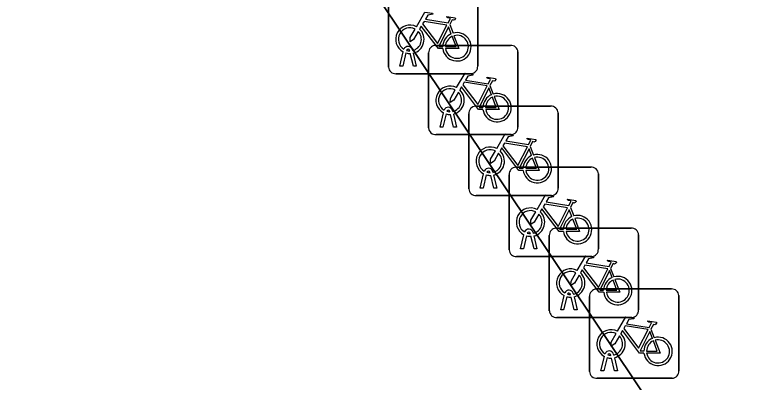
# Model space of a CAD drawing. Extents: x 161087 to 161926, y 382572 to 383873.
# Drawn here: x 161732.38 to 161740.55, y 383032.06 to 383036.17 of the extents above; entities that cross this region are included whole.
import ezdxf

# ---------------------------------------------------------------- set-up
doc = ezdxf.new("R2010")
doc.units = 0
for name, color, linetype in [('IMGEO_Fietsenrek', 7, 'Continuous'), ('IMGEO_Pand', 7, 'Continuous'), ('IMGEO_Voetpad_open', 7, 'Continuous')]:
    doc.layers.add(name, color=color, linetype=linetype)

msp = doc.modelspace()

# ---------------------------------------------------------------- linework, layer by layer
at = {"layer": 'IMGEO_Fietsenrek'}
for p, q in [((161736.5625, 383035.5859), (161736.5625, 383036.4268)), ((161736.5625, 383036.4268), (161736.5625, 383035.5859)), ((161737.5615, 383036.4361), (161737.5615, 383035.5952)), ((161737.5615, 383035.5952), (161737.5615, 383036.4361)), ((161737.2492, 383036.0602), (161737.2855, 383035.965)), ((161737.0869, 383035.8285), (161737.9278, 383035.8285)), ((161737.9278, 383035.8285), (161737.0869, 383035.8285)), ((161736.6895, 383035.5953), (161736.7278, 383035.7553)), ((161736.7582, 383035.7431), (161736.7229, 383035.5953)), ((161736.7999, 383035.7669), (161736.7989, 383035.7712)), ((161736.841, 383035.5953), (161736.8071, 383035.737)), ((161736.8306, 383035.7784), (161736.8324, 383035.7705)), ((161736.8394, 383035.7413), (161736.8744, 383035.5953)), ((161737.0125, 383034.9039), (161737.0125, 383035.7448)), ((161737.0125, 383035.7448), (161737.0125, 383034.9039)), ((161738.0115, 383035.7541), (161738.0115, 383034.9132)), ((161738.0115, 383034.9132), (161738.0115, 383035.7541)), ((161736.7229, 383035.5953), (161736.6895, 383035.5953)), ((161736.8744, 383035.5953), (161736.841, 383035.5953)), ((161737.4871, 383035.5115), (161736.6462, 383035.5115)), ((161736.6462, 383035.5115), (161737.4871, 383035.5115)), ((161737.6992, 383035.3782), (161737.7355, 383035.283)), ((161737.5369, 383035.1465), (161738.3778, 383035.1465)), ((161738.3778, 383035.1465), (161737.5369, 383035.1465)), ((161737.1395, 383034.9133), (161737.1778, 383035.0733)), ((161737.2082, 383035.0611), (161737.1729, 383034.9133)), ((161737.2499, 383035.0849), (161737.2489, 383035.0892)), ((161737.2806, 383035.0964), (161737.2824, 383035.0885)), ((161737.4625, 383034.2219), (161737.4625, 383035.0628)), ((161737.4625, 383035.0628), (161737.4625, 383034.2219)), ((161738.4615, 383035.0721), (161738.4615, 383034.2312)), ((161738.4615, 383034.2312), (161738.4615, 383035.0721)), ((161737.291, 383034.9133), (161737.2571, 383035.055)), ((161737.2894, 383035.0593), (161737.3244, 383034.9133)), ((161737.1729, 383034.9133), (161737.1395, 383034.9133)), ((161737.3244, 383034.9133), (161737.291, 383034.9133)), ((161737.9371, 383034.8295), (161737.0962, 383034.8295)), ((161737.0962, 383034.8295), (161737.9371, 383034.8295)), ((161738.1492, 383034.6962), (161738.1855, 383034.601)), ((161737.7306, 383034.4144), (161737.7324, 383034.4065)), ((161737.9879, 383034.4645), (161738.8288, 383034.4645)), ((161738.8288, 383034.4645), (161737.9879, 383034.4645)), ((161737.5895, 383034.2313), (161737.6278, 383034.3913)), ((161737.6582, 383034.3791), (161737.6229, 383034.2313)), ((161737.6999, 383034.4029), (161737.6989, 383034.4072)), ((161737.741, 383034.2313), (161737.7071, 383034.373)), ((161737.7394, 383034.3773), (161737.7744, 383034.2313)), ((161737.9135, 383033.5399), (161737.9135, 383034.3808)), ((161737.9135, 383034.3808), (161737.9135, 383033.5399)), ((161738.9125, 383034.3901), (161738.9125, 383033.5492)), ((161738.9125, 383033.5492), (161738.9125, 383034.3901)), ((161737.6229, 383034.2313), (161737.5895, 383034.2313)), ((161737.7744, 383034.2313), (161737.741, 383034.2313)), ((161738.3871, 383034.1475), (161737.5462, 383034.1475)), ((161737.5462, 383034.1475), (161738.3871, 383034.1475)), ((161738.6002, 383034.0142), (161738.6365, 383033.919)), ((161738.4379, 383033.7825), (161739.2788, 383033.7825)), ((161739.2788, 383033.7825), (161738.4379, 383033.7825)), ((161738.0405, 383033.5493), (161738.0788, 383033.7093)), ((161738.1092, 383033.6971), (161738.0739, 383033.5493)), ((161738.1509, 383033.7209), (161738.1499, 383033.7252)), ((161738.192, 383033.5493), (161738.1581, 383033.691)), ((161738.1816, 383033.7324), (161738.1834, 383033.7245)), ((161738.1904, 383033.6953), (161738.2254, 383033.5493)), ((161738.3635, 383032.8579), (161738.3635, 383033.6988)), ((161738.3635, 383033.6988), (161738.3635, 383032.8579)), ((161739.3625, 383033.7081), (161739.3625, 383032.8672)), ((161739.3625, 383032.8672), (161739.3625, 383033.7081)), ((161738.0739, 383033.5493), (161738.0405, 383033.5493)), ((161738.2254, 383033.5493), (161738.192, 383033.5493)), ((161738.8381, 383033.4655), (161737.9972, 383033.4655)), ((161737.9972, 383033.4655), (161738.8381, 383033.4655)), ((161739.0502, 383033.3322), (161739.0865, 383033.237)), ((161738.8889, 383033.1015), (161739.7298, 383033.1015)), ((161739.7298, 383033.1015), (161738.8889, 383033.1015)), ((161738.4905, 383032.8673), (161738.5288, 383033.0273)), ((161738.6009, 383033.0389), (161738.5999, 383033.0432)), ((161738.6316, 383033.0504), (161738.6334, 383033.0425)), ((161739.8135, 383033.0271), (161739.8135, 383032.1862)), ((161739.8135, 383032.1862), (161739.8135, 383033.0271)), ((161738.5592, 383033.0151), (161738.5239, 383032.8673)), ((161738.642, 383032.8673), (161738.6081, 383033.009)), ((161738.6404, 383033.0133), (161738.6754, 383032.8673)), ((161738.8145, 383032.1769), (161738.8145, 383033.0178)), ((161738.8145, 383033.0178), (161738.8145, 383032.1769)), ((161738.5239, 383032.8673), (161738.4905, 383032.8673)), ((161738.6754, 383032.8673), (161738.642, 383032.8673)), ((161739.2881, 383032.7835), (161738.4472, 383032.7835)), ((161738.4472, 383032.7835), (161739.2881, 383032.7835)), ((161739.5012, 383032.6512), (161739.5375, 383032.556)), ((161739.0826, 383032.3694), (161739.0844, 383032.3615)), ((161738.9415, 383032.1863), (161738.9798, 383032.3463)), ((161739.0102, 383032.3341), (161738.9749, 383032.1863)), ((161739.0519, 383032.3579), (161739.0509, 383032.3622)), ((161739.093, 383032.1863), (161739.0591, 383032.328)), ((161739.0914, 383032.3323), (161739.1264, 383032.1863)), ((161738.9749, 383032.1863), (161738.9415, 383032.1863)), ((161739.1264, 383032.1863), (161739.093, 383032.1863)), ((161739.7391, 383032.1025), (161738.8982, 383032.1025)), ((161738.8982, 383032.1025), (161739.7391, 383032.1025))]:
    msp.add_line(p, q, dxfattribs=at)
for points in [[(161736.8751, 383036.0372), (161736.9698, 383036.2007), (161737.056, 383036.1869), (161737.0577, 383036.1782), (161737.0016, 383036.1673), (161736.9754, 383036.122), (161737.2306, 383036.0812)], [(161737.2306, 383036.0812), (161737.2556, 383036.13), (161737.2505, 383036.134), (161737.2273, 383036.1377), (161737.2146, 383036.1452), (161737.2136, 383036.1483), (161737.2158, 383036.1529), (161737.3106, 383036.1378), (161737.3129, 383036.1275), (161737.3035, 383036.1151), (161737.2911, 383036.1087), (161737.2766, 383036.1149), (161737.2492, 383036.0602)], [(161737.1708, 383035.7925), (161737.1211, 383035.7926), (161736.9304, 383036.0443), (161736.9114, 383036.0115)], [(161737.2177, 383036.056), (161736.9609, 383036.097), (161736.9442, 383036.0682), (161737.1112, 383035.8479), (161737.2177, 383036.056)], [(161736.8958, 383035.9847), (161736.8442, 383035.8955), (161736.8043, 383035.8695), (161736.8055, 383035.917), (161736.86, 383036.0112)], [(161737.2657, 383035.958), (161737.2364, 383036.0348), (161737.127, 383035.8167), (161737.1697, 383035.8166)], [(161737.1997, 383035.8165), (161737.3196, 383035.8163), (161737.2764, 383035.9299)], [(161737.2962, 383035.9368), (161737.3512, 383035.7922), (161737.2011, 383035.7925)], [(161737.3251, 383035.3552), (161737.4198, 383035.5187), (161737.506, 383035.5049), (161737.5077, 383035.4962), (161737.4516, 383035.4853), (161737.4254, 383035.44), (161737.6806, 383035.3992)], [(161737.6806, 383035.3992), (161737.7056, 383035.448), (161737.7005, 383035.452), (161737.6773, 383035.4557), (161737.6646, 383035.4632), (161737.6636, 383035.4663), (161737.6658, 383035.4709), (161737.7606, 383035.4558), (161737.7629, 383035.4455), (161737.7535, 383035.4331), (161737.7411, 383035.4267), (161737.7266, 383035.4329), (161737.6992, 383035.3782)], [(161737.6677, 383035.374), (161737.4109, 383035.415), (161737.3942, 383035.3862), (161737.5612, 383035.1659), (161737.6677, 383035.374)], [(161737.3458, 383035.3027), (161737.2942, 383035.2135), (161737.2543, 383035.1875), (161737.2555, 383035.235), (161737.31, 383035.3292)], [(161737.6208, 383035.1105), (161737.5711, 383035.1106), (161737.3804, 383035.3623), (161737.3614, 383035.3295)], [(161737.7157, 383035.276), (161737.6864, 383035.3528), (161737.577, 383035.1347), (161737.6197, 383035.1346)], [(161737.6497, 383035.1345), (161737.7696, 383035.1343), (161737.7264, 383035.2479)], [(161737.7462, 383035.2548), (161737.8012, 383035.1102), (161737.6511, 383035.1105)], [(161737.7751, 383034.6732), (161737.8698, 383034.8367), (161737.956, 383034.8229), (161737.9577, 383034.8142), (161737.9016, 383034.8033), (161737.8754, 383034.758), (161738.1306, 383034.7172)], [(161738.1306, 383034.7172), (161738.1556, 383034.766), (161738.1505, 383034.77), (161738.1273, 383034.7737), (161738.1146, 383034.7812), (161738.1136, 383034.7843), (161738.1158, 383034.7889), (161738.2106, 383034.7738), (161738.2129, 383034.7635), (161738.2035, 383034.7511), (161738.1911, 383034.7447), (161738.1766, 383034.7509), (161738.1492, 383034.6962)], [(161738.0708, 383034.4285), (161738.0211, 383034.4286), (161737.8304, 383034.6803), (161737.8114, 383034.6475)], [(161738.1177, 383034.692), (161737.8609, 383034.733), (161737.8442, 383034.7042), (161738.0112, 383034.4839), (161738.1177, 383034.692)], [(161738.1657, 383034.594), (161738.1364, 383034.6708), (161738.027, 383034.4527), (161738.0697, 383034.4526)], [(161737.7958, 383034.6207), (161737.7442, 383034.5315), (161737.7043, 383034.5055), (161737.7055, 383034.553), (161737.76, 383034.6472)], [(161738.1962, 383034.5728), (161738.2512, 383034.4282), (161738.1011, 383034.4285)], [(161738.0997, 383034.4525), (161738.2196, 383034.4523), (161738.1764, 383034.5659)], [(161738.2261, 383033.9912), (161738.3208, 383034.1547), (161738.407, 383034.1409), (161738.4087, 383034.1322), (161738.3526, 383034.1213), (161738.3264, 383034.076), (161738.5816, 383034.0352)], [(161738.5816, 383034.0352), (161738.6066, 383034.084), (161738.6015, 383034.088), (161738.5783, 383034.0917), (161738.5656, 383034.0992), (161738.5646, 383034.1023), (161738.5668, 383034.1069), (161738.6616, 383034.0918), (161738.6639, 383034.0815), (161738.6545, 383034.0691), (161738.6421, 383034.0627), (161738.6276, 383034.0689), (161738.6002, 383034.0142)], [(161738.5687, 383034.01), (161738.3119, 383034.051), (161738.2952, 383034.0222), (161738.4622, 383033.8019), (161738.5687, 383034.01)], [(161738.2468, 383033.9387), (161738.1952, 383033.8495), (161738.1553, 383033.8235), (161738.1565, 383033.871), (161738.211, 383033.9652)], [(161738.5218, 383033.7465), (161738.4721, 383033.7466), (161738.2814, 383033.9983), (161738.2624, 383033.9655)], [(161738.6167, 383033.912), (161738.5874, 383033.9888), (161738.478, 383033.7707), (161738.5207, 383033.7706)], [(161738.5507, 383033.7705), (161738.6706, 383033.7703), (161738.6274, 383033.8839)], [(161738.6472, 383033.8908), (161738.7022, 383033.7462), (161738.5521, 383033.7465)], [(161738.6761, 383033.3092), (161738.7708, 383033.4727), (161738.857, 383033.4589), (161738.8587, 383033.4502), (161738.8026, 383033.4393), (161738.7764, 383033.394), (161739.0316, 383033.3532)], [(161739.0187, 383033.328), (161738.7619, 383033.369), (161738.7452, 383033.3402), (161738.9122, 383033.1199), (161739.0187, 383033.328)], [(161739.0316, 383033.3532), (161739.0566, 383033.402), (161739.0515, 383033.406), (161739.0283, 383033.4097), (161739.0156, 383033.4172), (161739.0146, 383033.4203), (161739.0168, 383033.4249), (161739.1116, 383033.4098), (161739.1139, 383033.3995), (161739.1045, 383033.3871), (161739.0921, 383033.3807), (161739.0776, 383033.3869), (161739.0502, 383033.3322)], [(161738.6968, 383033.2567), (161738.6452, 383033.1675), (161738.6053, 383033.1415), (161738.6065, 383033.189), (161738.661, 383033.2832)], [(161738.9718, 383033.0645), (161738.9221, 383033.0646), (161738.7314, 383033.3163), (161738.7124, 383033.2835)], [(161739.0667, 383033.23), (161739.0374, 383033.3068), (161738.928, 383033.0887), (161738.9707, 383033.0886)], [(161739.0007, 383033.0885), (161739.1206, 383033.0883), (161739.0774, 383033.2019)], [(161739.0972, 383033.2088), (161739.1522, 383033.0642), (161739.0021, 383033.0645)], [(161739.1271, 383032.6282), (161739.2218, 383032.7917), (161739.308, 383032.7779), (161739.3097, 383032.7692), (161739.2536, 383032.7583), (161739.2274, 383032.713), (161739.4826, 383032.6722)], [(161739.4826, 383032.6722), (161739.5076, 383032.721), (161739.5025, 383032.725), (161739.4793, 383032.7287), (161739.4666, 383032.7362), (161739.4656, 383032.7393), (161739.4678, 383032.7439), (161739.5626, 383032.7288), (161739.5649, 383032.7185), (161739.5555, 383032.7061), (161739.5431, 383032.6997), (161739.5286, 383032.7059), (161739.5012, 383032.6512)], [(161739.4228, 383032.3835), (161739.3731, 383032.3836), (161739.1824, 383032.6353), (161739.1634, 383032.6025)], [(161739.4697, 383032.647), (161739.2129, 383032.688), (161739.1962, 383032.6592), (161739.3632, 383032.4389), (161739.4697, 383032.647)], [(161739.5177, 383032.549), (161739.4884, 383032.6258), (161739.379, 383032.4077), (161739.4217, 383032.4076)], [(161739.1478, 383032.5757), (161739.0962, 383032.4865), (161739.0563, 383032.4605), (161739.0575, 383032.508), (161739.112, 383032.6022)], [(161739.4517, 383032.4075), (161739.5716, 383032.4073), (161739.5284, 383032.5209)], [(161739.5482, 383032.5278), (161739.6032, 383032.3832), (161739.4531, 383032.3835)]]:
    msp.add_lwpolyline(points, dxfattribs=at)
for centre, radius, start, end in [((161736.8021, 383035.8959), 0.159, 62.67661, 242.13685), ((161736.8021, 383035.8959), 0.129, 63.31916, 238.90302), ((161736.8021, 383035.8959), 0.129, 283.60429, 43.43025), ((161736.8021, 383035.8959), 0.159, 283.5766, 46.60424), ((161737.3287, 383035.8119), 0.159, 187.0065, 105.77075), ((161737.3287, 383035.8119), 0.159, 113.3408, 178.32165), ((161737.3287, 383035.8119), 0.129, 113.92302, 177.95563), ((161737.3287, 383035.8119), 0.129, 188.67146, 104.58832), ((161736.7819, 383035.7673), 0.0499, 12.8025, 158.69338), ((161737.0902, 383035.7506), 0.0779, 92.4484, 184.28452), ((161737.0902, 383035.7506), 0.0779, 92.4484, 184.28452), ((161737.9336, 383035.7508), 0.0779, 2.4484, 94.28452), ((161737.9336, 383035.7508), 0.0779, 2.4484, 94.28452), ((161736.8021, 383035.8959), 0.159, 253.99666, 271.78671), ((161736.7819, 383035.7673), 0.0174, 12.8025, 163.45023), ((161736.8021, 383035.8959), 0.129, 253.41502, 269.02044), ((161736.6404, 383035.5892), 0.0779, 182.4484, 274.28452), ((161736.6404, 383035.5892), 0.0779, 182.4484, 274.28452), ((161737.4838, 383035.5894), 0.0779, 272.4484, 4.28452), ((161737.4838, 383035.5894), 0.0779, 272.4484, 4.28452), ((161737.2521, 383035.2139), 0.159, 62.67661, 242.13685), ((161737.2521, 383035.2139), 0.129, 63.31916, 238.90302), ((161737.2521, 383035.2139), 0.159, 283.5766, 46.60424), ((161737.2521, 383035.2139), 0.129, 283.60429, 43.43025), ((161737.7787, 383035.1299), 0.159, 113.3408, 178.32165), ((161737.7787, 383035.1299), 0.159, 187.0065, 105.77075), ((161737.7787, 383035.1299), 0.129, 113.92302, 177.95563), ((161737.7787, 383035.1299), 0.129, 188.67146, 104.58832), ((161737.5402, 383035.0686), 0.0779, 92.4484, 184.28452), ((161737.5402, 383035.0686), 0.0779, 92.4484, 184.28452), ((161738.3836, 383035.0688), 0.0779, 2.4484, 94.28452), ((161738.3836, 383035.0688), 0.0779, 2.4484, 94.28452), ((161737.2319, 383035.0853), 0.0499, 12.8025, 158.69338), ((161737.2521, 383035.2139), 0.159, 253.99666, 271.78671), ((161737.2319, 383035.0853), 0.0174, 12.8025, 163.45023), ((161737.2521, 383035.2139), 0.129, 253.41502, 269.02044), ((161737.0904, 383034.9072), 0.0779, 182.4484, 274.28452), ((161737.0904, 383034.9072), 0.0779, 182.4484, 274.28452), ((161737.9338, 383034.9074), 0.0779, 272.4484, 4.28452), ((161737.9338, 383034.9074), 0.0779, 272.4484, 4.28452), ((161737.7021, 383034.5319), 0.159, 62.67661, 242.13685), ((161737.7021, 383034.5319), 0.129, 63.31916, 238.90302), ((161737.7021, 383034.5319), 0.129, 283.60429, 43.43025), ((161737.7021, 383034.5319), 0.159, 283.5766, 46.60424), ((161738.2287, 383034.4479), 0.159, 113.3408, 178.32165), ((161738.2287, 383034.4479), 0.159, 187.0065, 105.77075), ((161738.2287, 383034.4479), 0.129, 188.67146, 104.58832), ((161738.2287, 383034.4479), 0.129, 113.92302, 177.95563), ((161737.6819, 383034.4033), 0.0499, 12.8025, 158.69338), ((161737.6819, 383034.4033), 0.0174, 12.8025, 163.45023), ((161737.7021, 383034.5319), 0.129, 253.41502, 269.02044), ((161737.9912, 383034.3866), 0.0779, 92.4484, 184.28452), ((161737.9912, 383034.3866), 0.0779, 92.4484, 184.28452), ((161738.8346, 383034.3868), 0.0779, 2.4484, 94.28452), ((161738.8346, 383034.3868), 0.0779, 2.4484, 94.28452), ((161737.7021, 383034.5319), 0.159, 253.99666, 271.78671), ((161737.5404, 383034.2252), 0.0779, 182.4484, 274.28452), ((161737.5404, 383034.2252), 0.0779, 182.4484, 274.28452), ((161738.3838, 383034.2254), 0.0779, 272.4484, 4.28452), ((161738.3838, 383034.2254), 0.0779, 272.4484, 4.28452), ((161738.1531, 383033.8499), 0.159, 62.67661, 242.13685), ((161738.1531, 383033.8499), 0.129, 63.31916, 238.90302), ((161738.1531, 383033.8499), 0.129, 283.60429, 43.43025), ((161738.1531, 383033.8499), 0.159, 283.5766, 46.60424), ((161738.6797, 383033.7659), 0.159, 187.0065, 105.77075), ((161738.6797, 383033.7659), 0.159, 113.3408, 178.32165), ((161738.6797, 383033.7659), 0.129, 113.92302, 177.95563), ((161738.6797, 383033.7659), 0.129, 188.67146, 104.58832), ((161738.1329, 383033.7213), 0.0499, 12.8025, 158.69338), ((161738.4412, 383033.7046), 0.0779, 92.4484, 184.28452), ((161738.4412, 383033.7046), 0.0779, 92.4484, 184.28452), ((161739.2846, 383033.7048), 0.0779, 2.4484, 94.28452), ((161739.2846, 383033.7048), 0.0779, 2.4484, 94.28452), ((161738.1531, 383033.8499), 0.159, 253.99666, 271.78671), ((161738.1329, 383033.7213), 0.0174, 12.8025, 163.45023), ((161738.1531, 383033.8499), 0.129, 253.41502, 269.02044), ((161737.9914, 383033.5432), 0.0779, 182.4484, 274.28452), ((161737.9914, 383033.5432), 0.0779, 182.4484, 274.28452), ((161738.8348, 383033.5434), 0.0779, 272.4484, 4.28452), ((161738.8348, 383033.5434), 0.0779, 272.4484, 4.28452), ((161738.6031, 383033.1679), 0.159, 62.67661, 242.13685), ((161738.6031, 383033.1679), 0.129, 63.31916, 238.90302), ((161738.6031, 383033.1679), 0.159, 283.5766, 46.60424), ((161738.6031, 383033.1679), 0.129, 283.60429, 43.43025), ((161739.1297, 383033.0839), 0.159, 113.3408, 178.32165), ((161739.1297, 383033.0839), 0.159, 187.0065, 105.77075), ((161739.1297, 383033.0839), 0.129, 113.92302, 177.95563), ((161739.1297, 383033.0839), 0.129, 188.67146, 104.58832), ((161738.8922, 383033.0236), 0.0779, 92.4484, 184.28452), ((161738.8922, 383033.0236), 0.0779, 92.4484, 184.28452), ((161739.7356, 383033.0238), 0.0779, 2.4484, 94.28452), ((161739.7356, 383033.0238), 0.0779, 2.4484, 94.28452), ((161738.5829, 383033.0393), 0.0499, 12.8025, 158.69338), ((161738.5829, 383033.0393), 0.0174, 12.8025, 163.45023), ((161738.6031, 383033.1679), 0.129, 253.41502, 269.02044), ((161738.6031, 383033.1679), 0.159, 253.99666, 271.78671), ((161738.4414, 383032.8612), 0.0779, 182.4484, 274.28452), ((161738.4414, 383032.8612), 0.0779, 182.4484, 274.28452), ((161739.2848, 383032.8614), 0.0779, 272.4484, 4.28452), ((161739.2848, 383032.8614), 0.0779, 272.4484, 4.28452), ((161739.0541, 383032.4869), 0.159, 62.67661, 242.13685), ((161739.0541, 383032.4869), 0.129, 63.31916, 238.90302), ((161739.0541, 383032.4869), 0.129, 283.60429, 43.43025), ((161739.0541, 383032.4869), 0.159, 283.5766, 46.60424), ((161739.5807, 383032.4029), 0.159, 113.3408, 178.32165), ((161739.5807, 383032.4029), 0.159, 187.0065, 105.77075), ((161739.5807, 383032.4029), 0.129, 188.67146, 104.58832), ((161739.5807, 383032.4029), 0.129, 113.92302, 177.95563), ((161739.0339, 383032.3583), 0.0499, 12.8025, 158.69338), ((161739.0339, 383032.3583), 0.0174, 12.8025, 163.45023), ((161739.0541, 383032.4869), 0.159, 253.99666, 271.78671), ((161739.0541, 383032.4869), 0.129, 253.41502, 269.02044), ((161738.8924, 383032.1802), 0.0779, 182.4484, 274.28452), ((161738.8924, 383032.1802), 0.0779, 182.4484, 274.28452), ((161739.7358, 383032.1804), 0.0779, 272.4484, 4.28452), ((161739.7358, 383032.1804), 0.0779, 272.4484, 4.28452)]:
    msp.add_arc(centre, radius, start, end, dxfattribs=at)
at = {"layer": 'IMGEO_Pand'}
msp.add_lwpolyline([(161707.658, 382995.446), (161714.445, 383000), (161736.382, 383014.719), (161746.435, 383021.464), (161742.665, 383027.087), (161741.711, 383028.509), (161730.515, 383045.208), (161707.81, 383030.012), (161705.312, 383028.34), (161691.701, 383019.23), (161704.603, 383000)], close=True, dxfattribs=at)
at = {"layer": 'IMGEO_Voetpad_open'}
msp.add_lwpolyline([(161739.062, 383042.359), (161729.831, 383049.954), (161728.12, 383048.78), (161705.429, 383033.59), (161707.81, 383030.012), (161730.515, 383045.208), (161741.711, 383028.509), (161743.638, 383029.766), (161741.541, 383032.887), (161744.345, 383034.77)], dxfattribs=at)

doc.saveas('drawing.dxf')
